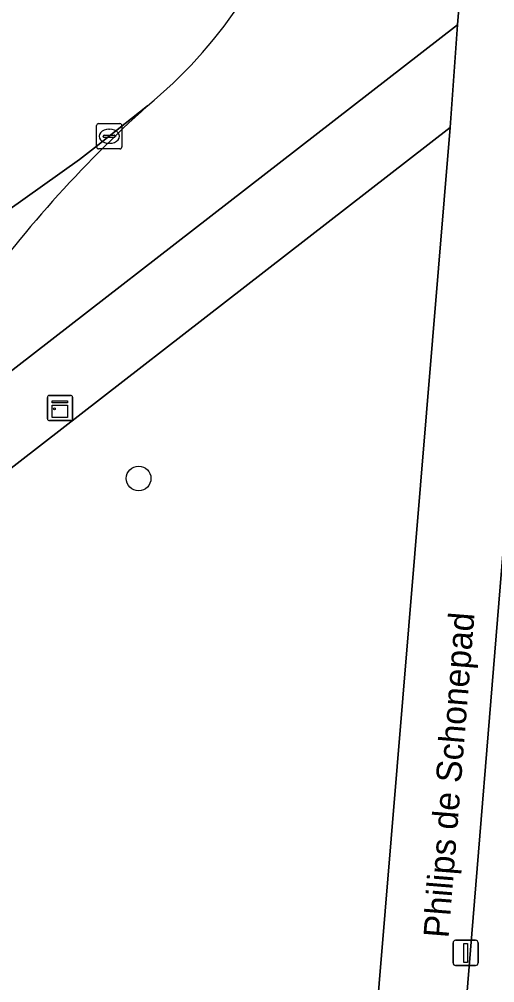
# Model space of a CAD drawing. Extents: x 159960 to 160866, y 382700 to 383354.
# Drawn here: x 160437.95 to 160456.8, y 383255.88 to 383294.09 of the extents above; entities that cross this region are included whole.
import ezdxf

# ---------------------------------------------------------------- set-up
doc = ezdxf.new("R2010")
doc.units = 0
for name, color, linetype in [('IMGEO_Berm_groen', 7, 'Continuous'), ('IMGEO_Boom', 7, 'Continuous'), ('IMGEO_Fietspad_open', 7, 'Continuous'), ('IMGEO_Groenvoorziening', 7, 'Continuous'), ('IMGEO_Kast', 7, 'Continuous'), ('IMGEO_Kolk', 7, 'Continuous'), ('IMGEO_Lichtmast', 7, 'Continuous'), ('IMGEO_Openbare_ruimte_label', 7, 'Continuous'), ('IMGEO_Rijbaan_lokaal_gesloten', 7, 'Continuous'), ('IMGEO_Voetpad_open', 7, 'Continuous')]:
    doc.layers.add(name, color=color, linetype=linetype)

msp = doc.modelspace()

# ---------------------------------------------------------------- linework, layer by layer
at = {"layer": 'IMGEO_Berm_groen'}
msp.add_lwpolyline([(160429.296, 383273.974), (160429.455, 383273.802), (160455.331, 383293.876), (160456.522, 383308.527)], dxfattribs=at)
for centre, radius, start, end in [((160431.369, 383304.898), 18.409, 309.3514, 326.1728), ((160476.509, 383253.635), 49.912, 132.1093, 144.3701)]:
    msp.add_arc(centre, radius, start, end, dxfattribs=at)
at = {"layer": 'IMGEO_Boom'}
msp.add_circle((160442.686, 383275.881), 0.489, dxfattribs=at)
at = {"layer": 'IMGEO_Fietspad_open'}
msp.add_lwpolyline([(160443.041, 383290.663), (160441.524, 383289.455), (160440.934, 383288.99), (160440.338, 383288.532), (160434.554, 383284.416), (160431.557, 383282.308)], dxfattribs=at)
msp.add_arc((160476.509, 383253.635), 49.912, 132.1093, 144.3701, dxfattribs=at)
at = {"layer": 'IMGEO_Groenvoorziening'}
msp.add_lwpolyline([(160464.042, 383307.463), (160459.993, 383308.019), (160452.763, 383219.455), (160452.266, 383213.376), (160452.046, 383210.622), (160457.086, 383210.211), (160462.297, 383273.845), (160461.346, 383273.927)], close=True, dxfattribs=at)
for points in [[(160418.035, 383253.099), (160442.313, 383251.061), (160447.403, 383250.634), (160451.763, 383250.268), (160455.038, 383289.805)], [(160455.038, 383289.805), (160431.494, 383271.532)]]:
    msp.add_lwpolyline(points, dxfattribs=at)
at = {"layer": 'IMGEO_Kast'}
for p, q in [((160439.067, 383278.249), (160439.067, 383279.09)), ((160439.067, 383279.09), (160439.067, 383278.249)), ((160439.142, 383279.174), (160439.983, 383279.174)), ((160439.983, 383279.174), (160439.142, 383279.174)), ((160440.067, 383279.099), (160440.067, 383278.258)), ((160440.067, 383278.258), (160440.067, 383279.099)), ((160439.992, 383278.174), (160439.151, 383278.174)), ((160439.151, 383278.174), (160439.992, 383278.174))]:
    msp.add_line(p, q, dxfattribs=at)
for points in [[(160439.262, 383278.964), (160439.862, 383278.964), (160439.862, 383278.879), (160439.262, 383278.879), (160439.262, 383278.964)], [(160439.262, 383278.789), (160439.862, 383278.789), (160439.862, 383278.3), (160439.262, 383278.3), (160439.262, 383278.789)]]:
    msp.add_lwpolyline(points, dxfattribs=at)
msp.add_circle((160439.346, 383278.638), 0.0377, dxfattribs=at)
for centre, start, end in [((160439.145, 383279.096), 92.4484, 184.2845), ((160439.145, 383279.096), 92.4484, 184.2845), ((160439.989, 383279.096), 2.4484, 94.2845), ((160439.989, 383279.096), 2.4484, 94.2845), ((160439.145, 383278.252), 182.4484, 274.2845), ((160439.145, 383278.252), 182.4484, 274.2845), ((160439.989, 383278.252), 272.4484, 4.2845), ((160439.989, 383278.252), 272.4484, 4.2845)]:
    msp.add_arc(centre, 0.0779, start, end, dxfattribs=at)
at = {"layer": 'IMGEO_Kolk'}
for p, q in [((160441.02, 383289.026), (160441.02, 383289.878)), ((160441.095, 383289.952), (160441.947, 383289.952)), ((160442.021, 383289.878), (160442.021, 383289.026)), ((160441.279, 383289.446), (160441.279, 383289.458)), ((160441.717, 383289.409), (160441.319, 383289.409)), ((160441.322, 383289.495), (160441.72, 383289.495)), ((160441.508, 383289.732), (160441.533, 383289.732)), ((160441.763, 383289.458), (160441.763, 383289.446)), ((160441.531, 383289.172), (160441.506, 383289.172)), ((160441.947, 383288.952), (160441.095, 383288.952))]:
    msp.add_line(p, q, dxfattribs=at)
for points in [[(160441.02, 383289.026), (160441.02, 383289.878)], [(160441.095, 383289.952), (160441.947, 383289.952)], [(160442.021, 383289.878), (160442.021, 383289.026)], [(160441.947, 383288.952), (160441.095, 383288.952)]]:
    msp.add_lwpolyline(points, dxfattribs=at)
for centre, radius, start, end in [((160441.097, 383289.876), 0.0765, 91.552, 178.448), ((160441.097, 383289.876), 0.0765, 91.552, 178.448), ((160441.945, 383289.876), 0.0765, 1.552, 88.448), ((160441.945, 383289.876), 0.0765, 1.552, 88.448), ((160441.319, 383289.455), 0.0403, 85.8775, 175.7526), ((160441.316, 383289.445), 0.0366, 178.938, 274.7102), ((160441.72, 383289.452), 0.043, 264.8664, 352.4533), ((160441.724, 383289.457), 0.0386, 1.7309, 96.639), ((160441.097, 383289.028), 0.0765, 181.552, 268.448), ((160441.097, 383289.028), 0.0765, 181.552, 268.448), ((160441.945, 383289.028), 0.0765, 271.552, 358.448), ((160441.945, 383289.028), 0.0765, 271.552, 358.448)]:
    msp.add_arc(centre, radius, start, end, dxfattribs=at)
for centre, major_axis, ratio, start_param, end_param in [((160441.507, 383289.452), (-0.387, 0.002), 0.722429, 4.712389, 7.853982), ((160441.532, 383289.452), (-0.39, 0.002), 0.717154, 1.570796, 4.712389)]:
    msp.add_ellipse(centre, major_axis=major_axis, ratio=ratio, start_param=start_param, end_param=end_param, dxfattribs=at)
at = {"layer": 'IMGEO_Lichtmast'}
for p, q in [((160455.154, 383256.666), (160455.154, 383257.466)), ((160455.154, 383257.466), (160455.154, 383256.666)), ((160455.254, 383257.566), (160456.044, 383257.566)), ((160456.044, 383257.566), (160455.254, 383257.566)), ((160456.144, 383257.466), (160456.144, 383256.666)), ((160456.144, 383256.666), (160456.144, 383257.466)), ((160456.044, 383256.566), (160455.254, 383256.566)), ((160455.254, 383256.566), (160456.044, 383256.566))]:
    msp.add_line(p, q, dxfattribs=at)
msp.add_lwpolyline([(160455.574, 383257.441), (160455.724, 383257.441), (160455.724, 383256.691), (160455.574, 383256.691), (160455.574, 383257.441)], dxfattribs=at)
for centre, start, end in [((160455.254, 383257.466), 90, 180), ((160455.254, 383257.466), 90, 180), ((160456.044, 383257.466), 0, 90), ((160456.044, 383257.466), 360, 90), ((160455.254, 383256.666), 180, 270), ((160455.254, 383256.666), 180, 270), ((160456.044, 383256.666), 270, 0), ((160456.044, 383256.666), 270, 0)]:
    msp.add_arc(centre, 0.1, start, end, dxfattribs=at)
at = {"layer": 'IMGEO_Rijbaan_lokaal_gesloten'}
msp.add_lwpolyline([(160425.132, 383277.064), (160426.951, 383278.677), (160428.82, 383280.231), (160431.557, 383282.308), (160434.554, 383284.416), (160440.338, 383288.532), (160440.934, 383288.99), (160441.524, 383289.455), (160443.041, 383290.663)], dxfattribs=at)
msp.add_arc((160431.369, 383304.898), 18.409, 309.3514, 326.1728, dxfattribs=at)
at = {"layer": 'IMGEO_Voetpad_open'}
msp.add_lwpolyline([(160459.993, 383308.019), (160456.522, 383308.527), (160455.331, 383293.876), (160455.038, 383289.805), (160451.763, 383250.268), (160451.741, 383250), (160451.314, 383244.859), (160451.071, 383242.904), (160449.03, 383219.895), (160448.479, 383213.682), (160452.266, 383213.376), (160452.763, 383219.455)], close=True, dxfattribs=at)
msp.add_lwpolyline([(160431.494, 383271.532), (160455.038, 383289.805), (160455.331, 383293.876), (160429.455, 383273.802), (160429.296, 383273.974), (160427.618, 383272.486)], dxfattribs=at)

# ---------------------------------------------------------------- texts
at = {"layer": 'IMGEO_Openbare_ruimte_label'}
msp.add_text('Philips de Schonepad', height=1, rotation=85.4124, dxfattribs=at).set_placement((160454.971, 383257.634))

doc.saveas('drawing.dxf')
